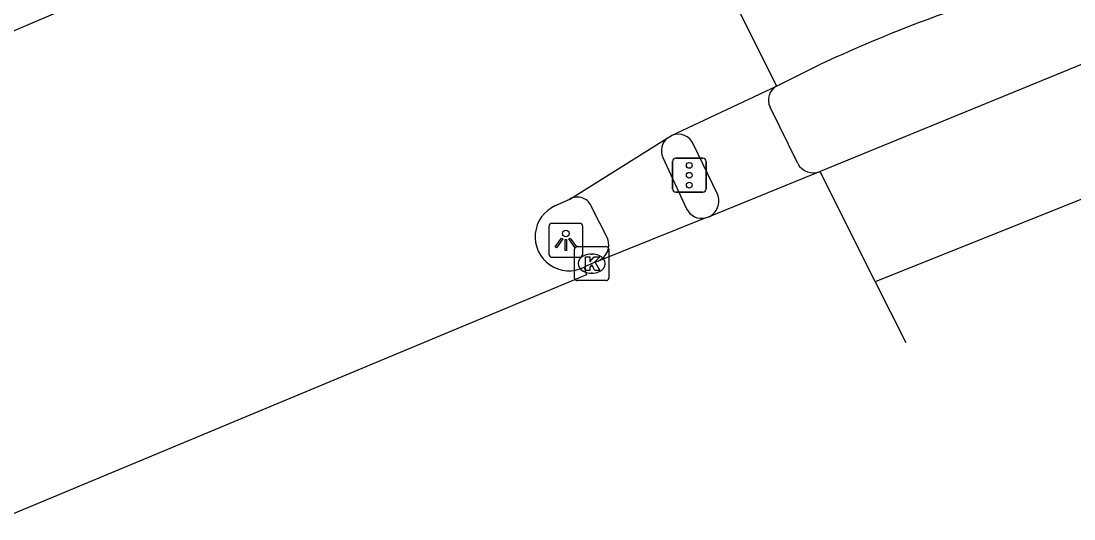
# Model space of a CAD drawing. Extents: x 158352 to 159489, y 383828 to 384597.
# Drawn here: x 158934.6 to 158965.55, y 383855.15 to 383869.78 of the extents above; entities that cross this region are included whole.
import ezdxf

# ---------------------------------------------------------------- set-up
doc = ezdxf.new("R2010")
doc.units = 0
for name, color, linetype in [('IMGEO_Fietspad_open', 7, 'Continuous'), ('IMGEO_Kolk', 7, 'Continuous'), ('IMGEO_Lichtpunt', 7, 'Continuous'), ('IMGEO_OVBaan_gesloten', 7, 'Continuous'), ('IMGEO_Rijbaan_regionaal_gesloten', 7, 'Continuous'), ('IMGEO_Verkeersregelinstallatiepaal', 7, 'Continuous'), ('IMGEO_Voetpad_open', 7, 'Continuous')]:
    doc.layers.add(name, color=color, linetype=linetype)

msp = doc.modelspace()

# ---------------------------------------------------------------- linework, layer by layer
at = {"layer": 'IMGEO_Fietspad_open'}
for points in [[(158953.462, 383865.769), (158954.158, 383864.265)], [(158951.843, 383863.38), (158951.379, 383864.302)]]:
    msp.add_lwpolyline(points, dxfattribs=at)
for centre, radius, start, end in [((158953.912, 383865.966), 0.492, 131.7406, 203.6539), ((158950.946, 383864.143), 0.461, 20.2233, 118.4336), ((158954.61, 383864.483), 0.502, 205.8086, 283.6634), ((158951.352, 383863.204), 0.522, 294.1245, 19.754)]:
    msp.add_arc(centre, radius, start, end, dxfattribs=at)
at = {"layer": 'IMGEO_Kolk'}
for p, q in [((158950.87, 383862.225), (158950.87, 383863.077)), ((158950.945, 383863.151), (158951.797, 383863.151)), ((158951.871, 383863.077), (158951.871, 383862.225)), ((158951.358, 383862.931), (158951.383, 383862.931)), ((158951.381, 383862.371), (158951.356, 383862.371)), ((158951.797, 383862.151), (158950.945, 383862.151))]:
    msp.add_line(p, q, dxfattribs=at)
for points in [[(158950.87, 383862.225), (158950.87, 383863.077)], [(158950.945, 383863.151), (158951.797, 383863.151)], [(158951.871, 383863.077), (158951.871, 383862.225)], [(158951.191, 383862.851), (158951.314, 383862.851), (158951.314, 383862.7), (158951.444, 383862.851), (158951.608, 383862.851), (158951.462, 383862.7), (158951.615, 383862.451), (158951.463, 383862.451), (158951.378, 383862.615), (158951.314, 383862.548), (158951.314, 383862.451), (158951.191, 383862.451), (158951.191, 383862.851)], [(158951.797, 383862.151), (158950.945, 383862.151)]]:
    msp.add_lwpolyline(points, dxfattribs=at)
for centre, start, end in [((158950.947, 383863.075), 91.552, 178.448), ((158950.947, 383863.075), 91.552, 178.448), ((158951.795, 383863.075), 1.552, 88.448), ((158951.795, 383863.075), 1.552, 88.448), ((158950.947, 383862.227), 181.552, 268.448), ((158950.947, 383862.227), 181.552, 268.448), ((158951.795, 383862.227), 271.552, 358.448), ((158951.795, 383862.227), 271.552, 358.448)]:
    msp.add_arc(centre, 0.0765, start, end, dxfattribs=at)
for centre, major_axis, ratio, start_param, end_param in [((158951.357, 383862.651), (-0.387, 0.002), 0.722429, 4.712389, 7.853982), ((158951.382, 383862.651), (-0.39, 0.002), 0.717154, 1.570796, 4.712389)]:
    msp.add_ellipse(centre, major_axis=major_axis, ratio=ratio, start_param=start_param, end_param=end_param, dxfattribs=at)
at = {"layer": 'IMGEO_Lichtpunt'}
for p, q in [((158950.112, 383863.739), (158950.112, 383862.932)), ((158950.112, 383863.739), (158950.112, 383862.932)), ((158951.014, 383863.834), (158950.206, 383863.834)), ((158951.014, 383863.834), (158950.206, 383863.834)), ((158951.108, 383862.932), (158951.108, 383863.739)), ((158951.108, 383862.932), (158951.108, 383863.739)), ((158950.206, 383862.838), (158951.014, 383862.838)), ((158950.206, 383862.838), (158951.014, 383862.838))]:
    msp.add_line(p, q, dxfattribs=at)
for points in [[(158950.486, 383863.403), (158950.525, 383863.375), (158950.337, 383863.113), (158950.299, 383863.14), (158950.486, 383863.403)], [(158950.588, 383863.355), (158950.635, 383863.355), (158950.635, 383863.033), (158950.588, 383863.033), (158950.588, 383863.355)], [(158950.698, 383863.375), (158950.736, 383863.402), (158950.923, 383863.14), (158950.884, 383863.112), (158950.698, 383863.375)]]:
    msp.add_lwpolyline(points, dxfattribs=at)
msp.add_circle((158950.611, 383863.537), 0.0994, dxfattribs=at)
for centre, start, end in [((158950.206, 383863.739), 90, 180), ((158950.206, 383863.739), 90, 180), ((158951.014, 383863.739), 0, 90), ((158951.014, 383863.739), 0, 90), ((158950.206, 383862.932), 180, 270), ((158950.206, 383862.932), 180, 270), ((158951.014, 383862.932), 270, 0), ((158951.014, 383862.932), 270, 360)]:
    msp.add_arc(centre, 0.0946, start, end, dxfattribs=at)
at = {"layer": 'IMGEO_OVBaan_gesloten'}
for points in [[(159088.723, 383920.864), (159071.911, 383913.128), (159033.938, 383895.628), (159011.041, 383884.856), (158989.11, 383874.567), (158980.057, 383870.434), (158966.431, 383864.805), (158959.706, 383862.12)], [(159043.343, 383903.494), (159039.412, 383901.664), (159026.967, 383896.037), (159000, 383883.486), (158986.172, 383877.05), (158982.088, 383875.184), (158978.001, 383873.342), (158977.971, 383873.552), (158966.645, 383868.858), (158958.082, 383865.353)], [(158958.082, 383865.353), (158954.795, 383864.018)], [(158959.706, 383862.12), (158958.082, 383865.353)], [(158954.728, 383863.996), (158951.565, 383862.727)], [(158954.795, 383864.018), (158954.728, 383863.996)], [(158951.565, 383862.727), (158951.371, 383862.65), (158951.153, 383862.545)], [(158951.153, 383862.545), (158951.217, 383862.321), (158934.012, 383855.151), (158933.937, 383855.362)], [(158959.706, 383862.12), (158960.604, 383860.334)]]:
    msp.add_lwpolyline(points, dxfattribs=at)
at = {"layer": 'IMGEO_Rijbaan_regionaal_gesloten'}
for points in [[(158942.829, 383873.096), (158932.688, 383868.763)], [(158955.718, 383870.049), (158956.8, 383867.865)], [(158956.8, 383867.865), (158958.059, 383868.486)], [(158953.722, 383866.418), (158956.8, 383867.865)], [(158953.585, 383866.333), (158953.722, 383866.418)], [(158950.727, 383864.548), (158953.585, 383866.333)], [(158950.306, 383864.355), (158950.727, 383864.548)]]:
    msp.add_lwpolyline(points, dxfattribs=at)
for centre, radius, start, end in [((158976.432, 383829.174), 43.394, 107.1145, 115.0496), ((158950.708, 383863.44), 0.999, 113.722, 296.4331)]:
    msp.add_arc(centre, radius, start, end, dxfattribs=at)
at = {"layer": 'IMGEO_Verkeersregelinstallatiepaal'}
for p, q in [((158953.746, 383864.847), (158953.746, 383865.647)), ((158953.746, 383865.647), (158953.746, 383864.847)), ((158953.846, 383865.747), (158954.636, 383865.747)), ((158954.636, 383865.747), (158953.846, 383865.747)), ((158954.736, 383865.647), (158954.736, 383864.847)), ((158954.736, 383864.847), (158954.736, 383865.647)), ((158954.636, 383864.747), (158953.846, 383864.747)), ((158953.846, 383864.747), (158954.636, 383864.747))]:
    msp.add_line(p, q, dxfattribs=at)
for centre in [(158954.241, 383865.537), (158954.241, 383865.247), (158954.241, 383864.957)]:
    msp.add_circle(centre, 0.085, dxfattribs=at)
for centre, start, end in [((158953.846, 383865.647), 90, 180), ((158953.846, 383865.647), 90, 180), ((158954.636, 383865.647), 0, 90), ((158954.636, 383865.647), 360, 90), ((158953.846, 383864.847), 180, 270), ((158953.846, 383864.847), 180, 270), ((158954.636, 383864.847), 270, 0), ((158954.636, 383864.847), 270, 0)]:
    msp.add_arc(centre, 0.1, start, end, dxfattribs=at)
at = {"layer": 'IMGEO_Voetpad_open'}
for points in [[(158957.427, 383865.589), (158956.616, 383867.248)], [(158955.067, 383864.694), (158954.363, 383866.151)]]:
    msp.add_lwpolyline(points, dxfattribs=at)
for centre, radius, start, end in [((158957.03, 383867.46), 0.466, 119.6416, 207.1475), ((158953.909, 383865.964), 0.491, 22.431, 112.342), ((158957.891, 383865.85), 0.533, 209.3678, 291.0035), ((158954.6, 383864.489), 0.51, 292.519, 23.6445)]:
    msp.add_arc(centre, radius, start, end, dxfattribs=at)

doc.saveas('drawing.dxf')
